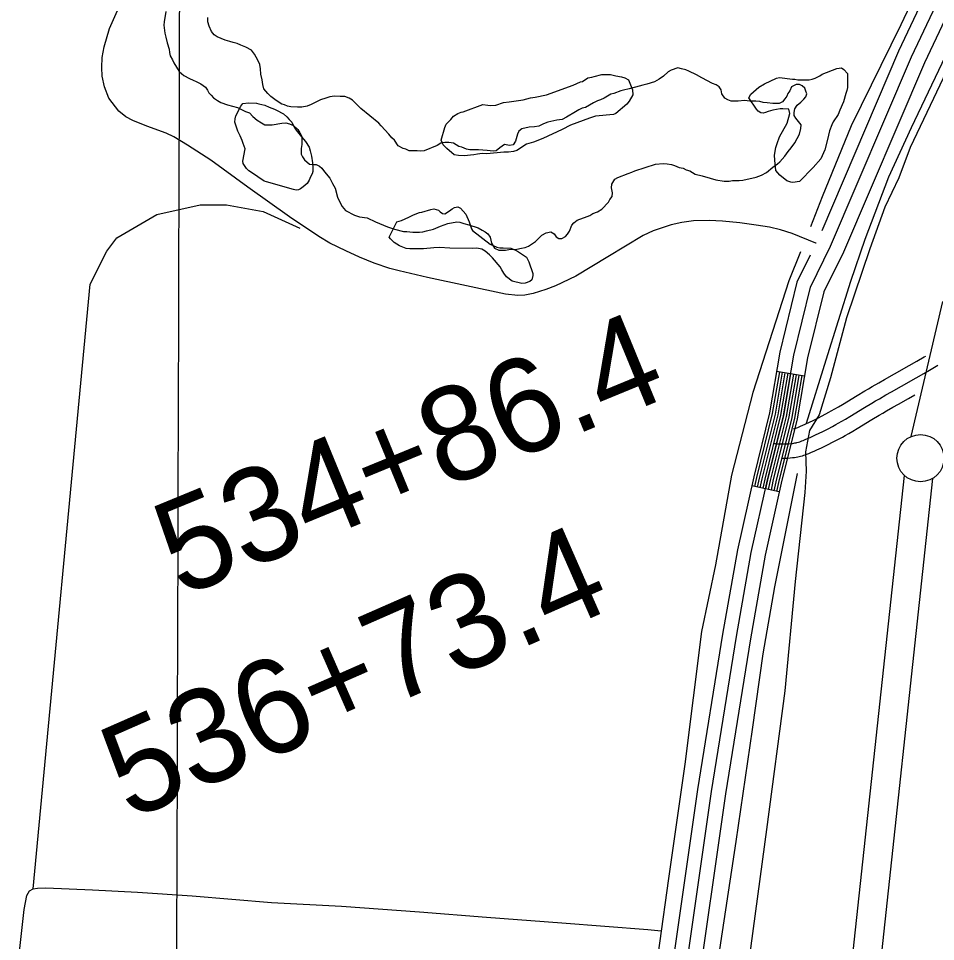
# Model space of a CAD drawing. Extents: x 3161615 to 3199515, y 867541 to 892976.
# Drawn here: x 3176115 to 3177087, y 875702 to 876681 of the extents above; entities that cross this region are included whole.
import ezdxf

# ---------------------------------------------------------------- set-up
doc = ezdxf.new("R2010")
doc.units = 0
for name, color, linetype in [('V-GRID-MAJR', 7, 'Continuous'), ('V-LEVE-TOET', 7, 'Continuous'), ('V-ROAD-CNTR', 7, 'Continuous'), ('V-SITE-VEGE', 7, 'Continuous'), ('V-SURV-IDEN', 7, 'Continuous'), ('V-SURV-LINE', 7, 'Continuous'), ('V-TOPO-SHOR', 7, 'Continuous')]:
    doc.layers.add(name, color=color, linetype=linetype)

msp = doc.modelspace()

# ---------------------------------------------------------------- linework, layer by layer
at = {"layer": 'V-GRID-MAJR'}
msp.add_spline([(3176275.05, 872978.67), (3176292.68, 879038.23), (3176310.31, 885100.87), (3176327.95, 891163.56), (3176327.96, 891166.6)], degree=3, dxfattribs=at)
at = {"layer": 'V-LEVE-TOET'}
for points in [[(3177160.22, 876749.63), (3177112.67, 876654.45), (3177059.75, 876543.64)], [(3177059.75, 876543.64), (3177047.83, 876511.75), (3177033.18, 876480.62), (3177017.23, 876436.56), (3176992.44, 876363.24), (3176975.49, 876299.68), (3176963.42, 876260.61), (3176953.38, 876243.91), (3176948.87, 876221.36), (3176949.61, 876200.88), (3176948.19, 876178.1), (3176938.04, 876083.75), (3176927.07, 875968.16), (3176907.82, 875820.98), (3176891.17, 875697.92), (3176864.66, 875439.17)]]:
    msp.add_lwpolyline(points, dxfattribs=at)
at = {"layer": 'V-ROAD-CNTR'}
for p, q in [((3176947.96, 876301.56), (3176918.38, 876306.59)), ((3176921.26, 876178.74), (3176891.98, 876185.27))]:
    msp.add_line(p, q, dxfattribs=at)
for points in [[(3177177.65, 876922.73), (3177158.95, 876880.99), (3177047.61, 876645.99), (3176966.23, 876455.43)], [(3176657.4, 874520.24), (3176689.68, 874779.92), (3176700.46, 874848.96), (3176772.08, 875298.45), (3176817.27, 875636.29), (3176849.31, 875861.23), (3176875.89, 876025.75), (3176891.6, 876114.6), (3176908.73, 876191.47), (3176925.58, 876259.45), (3176936.54, 876323.87), (3176954.18, 876395.92), (3176975.67, 876439.33), (3177061.29, 876639.83), (3177172.57, 876874.71)], [(3177186.19, 876868.44), (3177074.97, 876633.67), (3176989.3, 876433.05), (3176968.36, 876390.75), (3176951.24, 876320.82), (3176940.27, 876256.38), (3176923.33, 876188.03), (3176906.31, 876111.67), (3176890.68, 876023.25), (3176864.14, 875858.97), (3176832.13, 875634.24), (3176786.92, 875296.28), (3176715.27, 874846.62), (3176704.54, 874777.84), (3176672.25, 874518.11)], [(3176960.44, 876442.38), (3176960.06, 876442.51), (3176935, 876452.5), (3176922.46, 876456.56), (3176910.73, 876459.37), (3176896.83, 876461.49), (3176879.42, 876463.96), (3176860.98, 876465.71), (3176847.06, 876466.29), (3176830.24, 876465.96), (3176818.04, 876464.34), (3176806.67, 876461.69), (3176787.72, 876455.51), (3176776.93, 876450.47), (3176739.54, 876427.89), (3176705.57, 876407.54), (3176684.1, 876397.26), (3176673.95, 876393.45), (3176660.28, 876389.17), (3176651.69, 876387.21), (3176644.06, 876386.98), (3176631.28, 876388.26), (3176548.44, 876406.12), (3176518.49, 876412.96), (3176508.51, 876415.55), (3176491.87, 876421.31), (3176476.26, 876427.68), (3176461.99, 876434.13), (3176445.06, 876442.37), (3176433.18, 876449.52), (3176402.05, 876470.2), (3176357.94, 876501.85), (3176318.96, 876530.46), (3176293.97, 876546.22), (3176279.83, 876554.94), (3176271.52, 876558.96), (3176251.18, 876566.51), (3176236.08, 876572.56), (3176228.8, 876576.36), (3176221.23, 876582.43), (3176210.66, 876596.17), (3176206.36, 876608.18), (3176203.6, 876619.25), (3176203.5, 876628.74), (3176203.62, 876639.06), (3176205.71, 876650.49), (3176211.5, 876670.02), (3176222.62, 876695.48)], [(3176954.1, 876429.57), (3176940, 876401.09), (3176921.84, 876326.91), (3176910.88, 876262.52), (3176894.13, 876194.91), (3176876.89, 876117.54), (3176861.1, 876028.25), (3176834.48, 875863.48), (3176802.41, 875638.34), (3176757.24, 875300.63), (3176685.64, 874851.3), (3176674.82, 874782), (3176642.55, 874522.38), (3176601.8, 874272.56), (3176559.54, 873970.96), (3176543.48, 873887.19), (3176532.93, 873807.47), (3176519.02, 873734.77), (3176495.27, 873653.54), (3176479.94, 873585.91), (3176422.93, 873383.99), (3176335.57, 873055.52), (3176318.7, 872981.09)], [(3176936.3, 876245.73), (3176937.53, 876246.06), (3176938.35, 876246.31), (3176938.9, 876246.49), (3176939.84, 876246.83), (3176940.81, 876247.22), (3176943.56, 876248.41), (3176946.2, 876249.57), (3176948.63, 876250.66), (3176953.21, 876252.76), (3176957.15, 876254.64), (3176960.56, 876256.3), (3176963.52, 876257.79), (3176966.07, 876259.1), (3176970.57, 876261.47), (3176973.9, 876263.28), (3176976.37, 876264.65), (3176980.1, 876266.78), (3176983.82, 876268.96), (3176988.22, 876271.59), (3177003.84, 876281.06), (3177011.72, 876285.81), (3177015.73, 876288.19), (3177019.76, 876290.55), (3177026.66, 876294.54), (3177032.71, 876297.99), (3177043.26, 876303.97), (3177059.03, 876312.89), (3177066.87, 876317.34), (3177074.65, 876321.8), (3177076.36, 876322.8)], [(3176921.34, 876306.09), (3176913.82, 876261.9), (3176897.05, 876194.22), (3176894.91, 876184.61)], [(3176924.3, 876305.58), (3176916.76, 876261.29), (3176899.97, 876193.53), (3176897.84, 876183.96)], [(3176927.26, 876305.08), (3176919.7, 876260.68), (3176902.89, 876192.84), (3176900.76, 876183.31)], [(3176915.29, 876230.17), (3176917.23, 876229.99), (3176919.06, 876229.84), (3176920.79, 876229.74), (3176922.42, 876229.66), (3176923.95, 876229.62), (3176925.39, 876229.6), (3176926.74, 876229.61), (3176928.01, 876229.64), (3176929.2, 876229.69), (3176931.43, 876229.83), (3176933.37, 876230.02), (3176935.06, 876230.24), (3176936.54, 876230.47), (3176937.83, 876230.71), (3176938.95, 876230.95), (3176939.92, 876231.18), (3176941.62, 876231.62), (3176942.88, 876232), (3176943.81, 876232.32), (3176945.21, 876232.82), (3176946.59, 876233.38), (3176949.54, 876234.65), (3176952.28, 876235.86), (3176954.83, 876237), (3176959.57, 876239.18), (3176963.66, 876241.13), (3176967.22, 876242.86), (3176970.3, 876244.41), (3176972.99, 876245.79), (3176977.65, 876248.25), (3176981.13, 876250.14), (3176983.72, 876251.58), (3176987.6, 876253.79), (3176991.46, 876256.05), (3176995.95, 876258.74), (3177011.6, 876268.22), (3177019.43, 876272.94), (3177023.35, 876275.27), (3177027.3, 876277.58), (3177034.13, 876281.53), (3177040.13, 876284.96), (3177050.64, 876290.92), (3177066.43, 876299.83), (3177074.31, 876304.31), (3177082.17, 876308.82), (3177085.85, 876310.97), (3177089.28, 876313.02)], [(3176930.21, 876304.58), (3176922.64, 876260.06), (3176905.81, 876192.16), (3176903.69, 876182.65)], [(3176933.17, 876304.07), (3176925.58, 876259.45), (3176908.73, 876191.47), (3176906.62, 876182)], [(3176936.13, 876303.57), (3176928.52, 876258.84), (3176911.65, 876190.78), (3176909.55, 876181.35)], [(3176939.09, 876303.07), (3176931.46, 876258.22), (3176914.57, 876190.1), (3176912.48, 876180.7)], [(3176942.04, 876302.56), (3176934.39, 876257.61), (3176917.49, 876189.41), (3176915.41, 876180.05)], [(3176945, 876302.06), (3176937.33, 876257), (3176920.41, 876188.72), (3176918.33, 876179.39)], [(3176923.65, 876214.62), (3176925.35, 876214.6), (3176926.96, 876214.61), (3176928.48, 876214.65), (3176929.98, 876214.71), (3176932.65, 876214.88), (3176935.06, 876215.12), (3176937.2, 876215.39), (3176939.09, 876215.69), (3176940.74, 876216), (3176942.2, 876216.3), (3176943.55, 876216.62), (3176945.7, 876217.19), (3176947.4, 876217.7), (3176948.73, 876218.14), (3176950.58, 876218.82), (3176952.37, 876219.54), (3176955.53, 876220.9), (3176958.37, 876222.14), (3176961.04, 876223.34), (3176965.92, 876225.59), (3176970.18, 876227.62), (3176973.87, 876229.42), (3176977.09, 876231.03), (3176979.91, 876232.48), (3176984.73, 876235.02), (3176988.35, 876236.99), (3176991.08, 876238.51), (3176995.1, 876240.8), (3176999.11, 876243.15), (3177003.69, 876245.89), (3177019.36, 876255.39), (3177027.13, 876260.07), (3177030.98, 876262.35), (3177034.84, 876264.62), (3177041.61, 876268.52), (3177047.55, 876271.92), (3177058.03, 876277.86), (3177064.74, 876281.66)]]:
    msp.add_lwpolyline(points, dxfattribs=at)
at = {"layer": 'V-SITE-VEGE'}
for points in [[(3176889.11, 876596.26), (3176891.15, 876600.29), (3176899.59, 876607.65), (3176905.66, 876611.31), (3176918.13, 876617.31), (3176921.49, 876617.97), (3176935.27, 876616.22), (3176937.63, 876616.21), (3176940.99, 876615.52), (3176952.75, 876615.47), (3176956.12, 876616.12), (3176959.15, 876617.12), (3176964.21, 876619.78), (3176966.57, 876621.45), (3176982.06, 876627.43), (3176987.11, 876628.08), (3176989.46, 876626.39), (3176993.47, 876622.34), (3176993.41, 876607.54), (3176992.72, 876604.18), (3176991.69, 876601.16), (3176989.3, 876592.09), (3176985.22, 876583.37), (3176983.52, 876578.67), (3176978.44, 876570.96), (3176976.74, 876567.94), (3176974.36, 876561.56), (3176972.3, 876552.16), (3176969.56, 876541.41), (3176965.14, 876531.68), (3176957.03, 876522.64), (3176942.5, 876507.91), (3176935.43, 876506.6), (3176933.42, 876506.94), (3176929.39, 876508.64), (3176921.68, 876514.4), (3176917.67, 876519.46), (3176916.38, 876530.23), (3176916.07, 876535.61), (3176917.45, 876543.67), (3176918.82, 876548.04), (3176921.54, 876555.08), (3176929.67, 876569.5), (3176932.41, 876579.92), (3176931.42, 876584.29), (3176925.04, 876584.66), (3176922.01, 876584.67), (3176914.27, 876583.37), (3176909.56, 876582.04), (3176906.52, 876580.71), (3176904.17, 876580.05), (3176901.82, 876580.4), (3176898.8, 876582.43), (3176897.13, 876584.45)], [(3176606.96, 876589.51), (3176612.33, 876588.48), (3176615.02, 876588.46), (3176620.74, 876588.77), (3176629.16, 876591.42), (3176634.88, 876592.07), (3176649.69, 876594.35), (3176657.43, 876596.34), (3176662.48, 876596.98), (3176674.59, 876599.62), (3176702.89, 876609.91), (3176710.63, 876613.24), (3176712.66, 876613.9), (3176718.39, 876617.57), (3176722.77, 876618.22), (3176725.12, 876618.88), (3176733.2, 876621.2), (3176742.28, 876621.16), (3176747.99, 876619.79), (3176754.04, 876618.75), (3176757.4, 876617.72), (3176761.42, 876615.35), (3176765.75, 876604.91), (3176766.06, 876599.53), (3176761.99, 876592.82), (3176759.62, 876589.8), (3176748.14, 876579.77), (3176745.45, 876578.77), (3176726.61, 876576.84), (3176720.21, 876574.86), (3176700, 876567.55), (3176691.23, 876562.89), (3176670.68, 876553.23), (3176660.91, 876549.58), (3176653.5, 876547.26), (3176643.04, 876540.58), (3176639.68, 876539.59), (3176634.29, 876538.94), (3176629.25, 876538.96), (3176611.42, 876537.03), (3176606.38, 876537.39), (3176601.33, 876536.74), (3176597.63, 876536.09), (3176587.2, 876534.79), (3176581.15, 876535.49), (3176576.78, 876536.18), (3176569.08, 876542.61), (3176565.06, 876546.66), (3176563.07, 876551.72), (3176566.83, 876565.15), (3176568.19, 876568.51), (3176573.26, 876573.52), (3176575.96, 876576.88), (3176580.69, 876579.88), (3176584.05, 876581.21), (3176586.41, 876581.53)], [(3176377.79, 876507.5), (3176375.44, 876508.19), (3176362.03, 876517.33), (3176359.01, 876519.02), (3176356.67, 876521.39), (3176353, 876526.79), (3176352.67, 876529.14), (3176355.09, 876542.24), (3176353.1, 876547.97), (3176352.1, 876551.34), (3176350.11, 876556.05), (3176347.44, 876561.11), (3176344.46, 876570.54), (3176344.48, 876574.24), (3176345.5, 876577.26), (3176350.59, 876587.66), (3176352.62, 876590.34), (3176358.68, 876590.98), (3176367.42, 876590.61), (3176369.77, 876589.92), (3176376.15, 876588.55), (3176380.51, 876586.51), (3176386.22, 876584.47), (3176388.57, 876583.45), (3176395.95, 876579.38), (3176399.3, 876576.33), (3176401.97, 876573.63), (3176404.65, 876570.59), (3176407.31, 876565.2), (3176409.32, 876562.16), (3176415, 876555.08), (3176419.35, 876550.01), (3176423.02, 876544.28), (3176424.01, 876540.24), (3176425.67, 876534.51), (3176426.64, 876527.45), (3176426.95, 876522.07), (3176426.93, 876518.37), (3176426.25, 876516.02), (3176424.55, 876512.66), (3176423.19, 876509.31), (3176420.82, 876505.62), (3176416.77, 876502.28), (3176413.73, 876499.94), (3176411.71, 876498.94), (3176409.36, 876498.61), (3176406.33, 876499.3)], [(3176515.92, 876464.85), (3176520.97, 876466.5), (3176528.72, 876469.83), (3176533.78, 876472.5), (3176539.84, 876474.82), (3176542.53, 876475.15), (3176551.96, 876478.13), (3176555.33, 876478.78), (3176560.03, 876477.42), (3176562.04, 876475.73), (3176564.39, 876474.03), (3176566.74, 876473.35), (3176571.79, 876476.69), (3176574.49, 876478.69), (3176577.19, 876480.36), (3176580.56, 876481.02), (3176583.58, 876479.66), (3176588.93, 876473.25), (3176592.59, 876465.16), (3176594.91, 876457.75), (3176596.24, 876455.73), (3176615.01, 876441.52), (3176622.05, 876438.12), (3176625.08, 876437.44), (3176628.78, 876437.42), (3176636.85, 876437.04), (3176641.88, 876435), (3176644.9, 876433.31), (3176653.28, 876427.55), (3176655.94, 876422.5), (3176659.92, 876410.37), (3176659.91, 876408.02), (3176658.88, 876403.65), (3176656.85, 876401.64), (3176651.8, 876399.99), (3176648.44, 876399.66), (3176638.03, 876402.07), (3176632.33, 876406.8), (3176629.32, 876410.51), (3176627.32, 876414.22), (3176625.32, 876417.26), (3176617.3, 876427.05), (3176614.28, 876430.09), (3176609.59, 876433.81), (3176605.9, 876436.18), (3176600.87, 876437.21), (3176595.82, 876436.9), (3176571.95, 876437.01), (3176561.19, 876437.73), (3176555.14, 876437.42), (3176544.37, 876436.47), (3176529.58, 876436.54), (3176525.88, 876436.89), (3176518.83, 876439.61), (3176513.13, 876443), (3176511.79, 876444.69), (3176509.11, 876447.05), (3176507.78, 876448.74)]]:
    msp.add_lwpolyline(points, close=True, dxfattribs=at)
at = {"layer": 'V-SURV-LINE'}
for points in [[(3177060.88, 876237.43), (3177094.67, 876380.52)], [(3176924.38, 874994.01), (3177053.84, 876196.29)], [(3177083.66, 876193.06), (3176954.2, 874990.78)]]:
    msp.add_lwpolyline(points, dxfattribs=at)
msp.add_circle((3177070.89, 876214.54), 25, dxfattribs=at)
at = {"layer": 'V-TOPO-SHOR'}
msp.add_line((3176781.84, 875715.29), (3176796.17, 875713.7), dxfattribs=at)
for points in [[(3176949.91, 876251.85), (3176970.93, 876318.62), (3176997.12, 876402.22), (3177012.19, 876446.49), (3177037.47, 876512.85), (3177061.17, 876564.84), (3177108.15, 876663.67), (3177156.04, 876764.97), (3177190.48, 876839.06), (3177241.84, 876948.5), (3177319.65, 877117.18), (3177385.55, 877253.66), (3177449.31, 877391.04), (3177524.6, 877556.55), (3177598.31, 877723.87), (3177639.52, 877816.18), (3177655.24, 877854.04), (3177719.59, 877995.68), (3177810.76, 878198.52), (3177877.1, 878343.34), (3177964.35, 878529.34), (3178032.62, 878671.3)], [(3177086.92, 876751.4), (3177050.13, 876673.71), (3176997.46, 876566.67), (3176966.82, 876491.6), (3176954.16, 876459.88)], [(3176271.04, 876687.85), (3176269.33, 876677.07), (3176268.9, 876673.34), (3176270.1, 876665.04), (3176271.33, 876660.89), (3176272.55, 876654.66), (3176274.59, 876648.02), (3176274.98, 876644.29), (3176275.8, 876640.97), (3176278.27, 876636.81), (3176279.5, 876633.48), (3176285.26, 876624.33), (3176290.22, 876620.16), (3176296.42, 876616.82), (3176300.15, 876615.14), (3176303.46, 876613.88), (3176308.42, 876611.37), (3176313.38, 876607.61), (3176315.44, 876604.7), (3176316.67, 876601.79), (3176319.15, 876599.29), (3176321.62, 876596.38), (3176325.76, 876593.45), (3176329.48, 876591.36), (3176336.52, 876588.84), (3176347.29, 876586.3), (3176355.56, 876582.12), (3176359.7, 876580.44), (3176363.42, 876576.69), (3176367.96, 876572.93), (3176372.51, 876570.01), (3176376.23, 876567.92)], [(3176629.94, 876546.83), (3176624.94, 876543.53), (3176621.2, 876540.23), (3176617.88, 876539.83), (3176611.66, 876540.69), (3176602.54, 876541.15), (3176593.42, 876541.19), (3176589.69, 876542.04), (3176584.72, 876544.14), (3176581.82, 876544.98), (3176576.03, 876548.32), (3176571.06, 876549.18), (3176566.91, 876549.19), (3176562.76, 876548.39), (3176558.6, 876545.92), (3176544.89, 876540.18), (3176541.15, 876539.78), (3176537.43, 876540.21), (3176529.13, 876540.25), (3176525.41, 876541.92), (3176522.51, 876542.77), (3176517.55, 876545.69), (3176513.42, 876551.52), (3176510.53, 876554.02), (3176507.65, 876557.77), (3176499.4, 876566.93), (3176496.92, 876569.43), (3176477.92, 876585.28), (3176474.2, 876588.61), (3176468.83, 876594.03), (3176465.53, 876596.12), (3176460.97, 876597.8), (3176456, 876597.82), (3176449.78, 876598.26), (3176444.8, 876597.46), (3176440.65, 876596.23), (3176435.24, 876594.19), (3176431.5, 876592.54), (3176425.27, 876589.26), (3176421.11, 876587.62), (3176415.3, 876586.4), (3176410.74, 876586.42), (3176403.69, 876586.87), (3176399.96, 876587.72), (3176397.07, 876588.97), (3176394.17, 876589.81), (3176389.2, 876592.74), (3176386.73, 876594.83), (3176382.59, 876597.75), (3176379.29, 876601.08), (3176375.17, 876606.08), (3176373.94, 876610.64), (3176373.14, 876615.63), (3176371.92, 876621.44), (3176371.53, 876627.25), (3176370.72, 876631.81), (3176368.67, 876636.38), (3176364.97, 876642.62), (3176362.09, 876646.78), (3176355.88, 876650.13), (3176350.5, 876652.23), (3176346.77, 876653.9), (3176342.63, 876655.17), (3176338.9, 876656.01), (3176333.94, 876657.7), (3176325.66, 876661.05), (3176322.35, 876663.14), (3176319.46, 876666.89), (3176317, 876672.29), (3176315.78, 876676.86), (3176315.8, 876681.42)], [(3176832.17, 876515.61), (3176839.63, 876513.91), (3176847.91, 876511.39), (3176854.12, 876509.7), (3176862.82, 876508), (3176868.22, 876507.97), (3176871.54, 876508.79), (3176878.59, 876508.75), (3176882.73, 876509.15), (3176896.85, 876512.4), (3176902.25, 876514.45), (3176907.66, 876517.33), (3176914.32, 876523.1), (3176919.31, 876526.4), (3176921.81, 876528.46), (3176927.23, 876534.65), (3176930.57, 876539.62), (3176933.91, 876543.33), (3176937.66, 876548.71), (3176942.68, 876557.81), (3176943.96, 876564.02), (3176944.39, 876567.75), (3176938.61, 876574.83), (3176936.97, 876577.74), (3176936.98, 876581.06), (3176937.83, 876584.78), (3176940.34, 876588.51), (3176944.09, 876591.81), (3176947.42, 876595.11), (3176949.5, 876597.59), (3176950.35, 876600.49), (3176949.53, 876603.39), (3176948.3, 876606.72), (3176945.41, 876609.22), (3176942.51, 876610.47), (3176939.2, 876610.49), (3176934.21, 876608.03), (3176932.53, 876603.89), (3176930.44, 876600.99), (3176929.19, 876598.1), (3176927.1, 876595.2), (3176924.6, 876592.31), (3176921.27, 876590.25), (3176914.22, 876590.29), (3176908.42, 876591.14), (3176904.27, 876591.58), (3176900.54, 876592.42), (3176896.4, 876592.86), (3176890.18, 876592.89), (3176884.37, 876593.74), (3176877.74, 876592.95), (3176870.27, 876592.98), (3176866.55, 876594.24), (3176863.65, 876595.92), (3176860.35, 876600.49), (3176859.55, 876605.06), (3176857.48, 876607.97), (3176854.18, 876610.06), (3176850.45, 876611.74), (3176839.28, 876617.59), (3176833.49, 876620.94), (3176825.22, 876624.71), (3176822.32, 876625.97), (3176817.76, 876627.23), (3176813.62, 876628.08), (3176806.56, 876625.63), (3176803.65, 876623.98), (3176798.65, 876619.44), (3176794.07, 876616.15), (3176789.08, 876613.27), (3176780.78, 876610.82), (3176776.63, 876610.01), (3176768.73, 876607.56), (3176762.09, 876605.93), (3176756.28, 876604.71), (3176753.37, 876603.89), (3176745.9, 876601.03), (3176742.57, 876600.21), (3176735.5, 876596.1), (3176731.76, 876594.46), (3176728.44, 876593.23), (3176724.28, 876591.18), (3176715.97, 876586.24), (3176712.23, 876585.43), (3176708.91, 876583.78), (3176705.16, 876581.73), (3176695.6, 876575.97), (3176691.03, 876573.5), (3176685.63, 876572.69), (3176676.08, 876570.67), (3176671.51, 876569.03), (3176666.53, 876566.56), (3176661.96, 876565.75), (3176656.15, 876565.37), (3176648.26, 876563.74), (3176645.35, 876561.27), (3176643.67, 876557.96), (3176641.57, 876550.51), (3176639.06, 876546.78), (3176635.32, 876545.97), (3176629.94, 876546.83)], [(3176376.23, 876567.92), (3176383.7, 876567.88), (3176394.07, 876569.5), (3176398.22, 876569.89), (3176402.36, 876569.04), (3176406.5, 876566.95), (3176411.04, 876562.78), (3176413.1, 876559.45), (3176415.16, 876555.3), (3176415.12, 876547), (3176414.68, 876542.86), (3176414.65, 876536.64), (3176415.88, 876533.73), (3176417.95, 876530.82), (3176423.31, 876526.23), (3176427.04, 876525.8), (3176430.36, 876525.78), (3176434.09, 876524.1), (3176436.57, 876522.02), (3176439.45, 876517.86), (3176444.81, 876511.2), (3176447.69, 876505.79), (3176450.57, 876500.8), (3176453.01, 876491.25), (3176455.88, 876485.02), (3176457.94, 876481.28), (3176461.65, 876477.11), (3176471.17, 876472.09), (3176476.55, 876470.41), (3176484.43, 876469.13), (3176493.53, 876464.94), (3176505.95, 876459.9), (3176509.26, 876458.64), (3176513.4, 876457.38), (3176522.93, 876454.85), (3176526.66, 876454.83), (3176532.87, 876453.97), (3176539.93, 876453.94), (3176543.66, 876454.34), (3176547.4, 876455.56), (3176554.87, 876457.19), (3176562.35, 876460.47), (3176569.83, 876463.34), (3176579.37, 876464.95), (3176582.69, 876464.52), (3176586.83, 876463.26), (3176592.22, 876461.99), (3176602.15, 876458.62), (3176606.29, 876456.11), (3176609.6, 876454.44), (3176612.49, 876452.35), (3176614.96, 876448.61), (3176616.18, 876442.39), (3176619.47, 876436.98), (3176624.02, 876434.88), (3176631.07, 876434.85), (3176634.81, 876435.66), (3176643.1, 876436.04), (3176648.09, 876437.26), (3176651.82, 876437.66), (3176655.56, 876439.3), (3176663.05, 876444.24), (3176669.72, 876450.84), (3176674.29, 876453.31), (3176679.27, 876454.53), (3176682.58, 876452.44), (3176684.64, 876449.11), (3176687.53, 876447.44), (3176690.85, 876447.43), (3176694.59, 876449.48), (3176696.68, 876451.96), (3176698.77, 876455.27), (3176701.28, 876461.48), (3176703.37, 876463.96), (3176707.11, 876466.84), (3176717.5, 876470.52), (3176720.41, 876471.76), (3176723.74, 876473.81), (3176728.72, 876475.45), (3176733.3, 876478.33), (3176740.38, 876485.76), (3176741.64, 876488.66), (3176744.14, 876491.97), (3176744.57, 876495.7), (3176743.35, 876501.09), (3176743.79, 876504.82), (3176747.13, 876510.2), (3176750.04, 876511.85), (3176761.26, 876516.35), (3176765, 876517.58), (3176768.32, 876519.22), (3176789.92, 876526.17), (3176798.22, 876526.96), (3176802.36, 876526.53), (3176806.92, 876525.68), (3176810.24, 876524.83), (3176815.2, 876522.74), (3176819.34, 876521.89), (3176822.65, 876520.22), (3176826.38, 876518.95), (3176832.17, 876515.61)], [(3176130.53, 875758.31), (3176190.88, 876398.87), (3176208.6, 876434.05), (3176219.21, 876448.12), (3176261.55, 876472.66), (3176307.39, 876483.11), (3176335.57, 876483.03), (3176374.31, 876475.88), (3176413.02, 876458.15)], [(3176943.64, 876433.32), (3176931.42, 876402.5), (3176893.11, 876284.2), (3176870.45, 876196.44), (3176853.54, 876101.45), (3176838.66, 876030.8), (3176821.22, 875890.46), (3176803.87, 875769.07), (3176784.85, 875632.26), (3176758.82, 875450.31)], [(3176940.06, 876198.28), (3176916.3, 876078.4), (3176903.94, 876007.26), (3176892.37, 875927.23), (3176875.02, 875808.51), (3176837.15, 875556.19), (3176820.74, 875440.91)], [(3176115.02, 875682.33), (3176121.11, 875736.22), (3176123.89, 875751.12), (3176126.71, 875755.98), (3176130.53, 875758.31), (3176135.12, 875758.89), (3176143.89, 875759.18), (3176193.63, 875757.28), (3176241, 875754.69), (3176299.26, 875750.71), (3176383.07, 875743.75), (3176457.44, 875739.91), (3176540.09, 875733.99), (3176610.96, 875728.29), (3176690.67, 875722.02), (3176781.84, 875715.29)]]:
    msp.add_lwpolyline(points, dxfattribs=at)

# ---------------------------------------------------------------- texts
at = {"layer": 'V-SURV-IDEN'}
for s, rotation, p in [('534+86.4', 22.36066, (3176286.98, 876066.82)), ('536+73.4', 23.71637, (3176232.84, 875830.39))]:
    msp.add_text(s, height=100, rotation=rotation, dxfattribs=at).set_placement(p)

doc.saveas('drawing.dxf')
